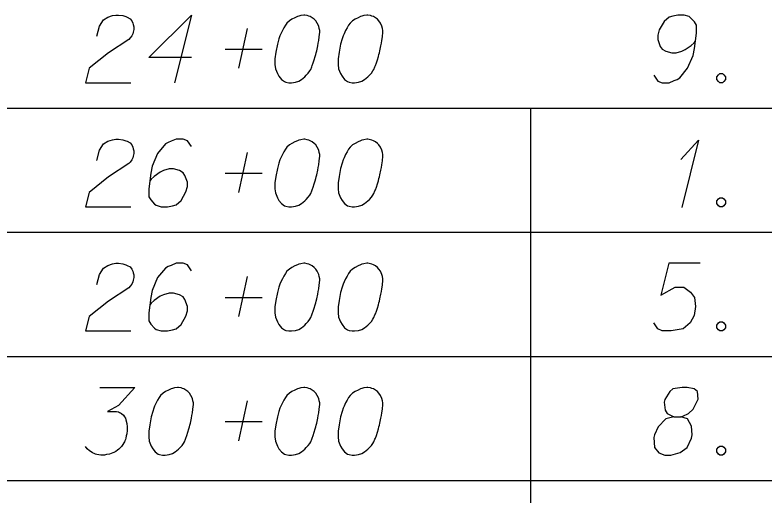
# Model space of a CAD drawing. Extents: x 2074207 to 2076812, y 516372 to 523312.
# Drawn here: x 2076345.6 to 2076398.8, y 520628.4 to 520662.5 of the extents above; entities that cross this region are included whole.
import ezdxf

# ---------------------------------------------------------------- set-up
doc = ezdxf.new("R2010")
doc.units = 0
doc.layers.add('Prop DirtTable_ Soil Test Results - Outline (Minor)', color=7, linetype='Continuous')
doc.layers.add('Prop DirtTable_ Soil Test Results - Tx (Sample Data)', color=7, linetype='Continuous')

msp = doc.modelspace()

# ---------------------------------------------------------------- linework, layer by layer
at = {"layer": 'Prop DirtTable_ Soil Test Results - Outline (Minor)'}
for p, q in [((2076260.609, 520655.933), (2076811.903, 520655.933)), ((2076382.2, 520655.933), (2076382.2, 520647.133)), ((2076260.609, 520647.133), (2076811.903, 520647.133)), ((2076260.609, 520647.133), (2076811.903, 520647.133)), ((2076382.2, 520647.133), (2076382.2, 520638.333)), ((2076260.609, 520638.333), (2076811.903, 520638.333)), ((2076260.609, 520638.333), (2076811.903, 520638.333)), ((2076382.2, 520638.333), (2076382.2, 520629.533)), ((2076260.609, 520629.533), (2076811.903, 520629.533)), ((2076260.609, 520629.533), (2076811.903, 520629.533)), ((2076382.2, 520629.533), (2076382.2, 520620.733))]:
    msp.add_line(p, q, dxfattribs=at)
at = {"layer": 'Prop DirtTable_ Soil Test Results - Tx (Sample Data)'}
for points in [[(2076351.433, 520661.02), (2076351.609, 520661.738), (2076351.892, 520662.191), (2076352.209, 520662.38), (2076352.527, 520662.494), (2076352.774, 520662.532), (2076352.95, 520662.532), (2076353.267, 520662.494), (2076353.479, 520662.418), (2076353.585, 520662.38), (2076353.797, 520662.267), (2076353.902, 520662.116), (2076353.973, 520661.965), (2076354.008, 520661.851), (2076354.043, 520661.7), (2076354.043, 520661.511), (2076354.008, 520661.322), (2076353.973, 520661.209), (2076353.902, 520661.058), (2076353.797, 520660.906), (2076353.691, 520660.793), (2076352.244, 520659.848), (2076350.869, 520658.752), (2076350.622, 520657.732), (2076353.832, 520657.732)], [(2076358.135, 520659.508), (2076355.102, 520659.508), (2076358.135, 520662.532), (2076356.936, 520657.732)], [(2076366.178, 520662.532), (2076366.108, 520662.532), (2076365.896, 520662.494), (2076365.755, 520662.456), (2076365.649, 520662.418), (2076365.473, 520662.343), (2076365.261, 520662.229), (2076365.085, 520662.116), (2076364.908, 520661.965), (2076364.803, 520661.813), (2076364.697, 520661.625), (2076364.591, 520661.436), (2076364.485, 520661.209), (2076364.415, 520661.058), (2076364.344, 520660.831), (2076364.238, 520660.453), (2076364.132, 520659.886), (2076364.062, 520659.432), (2076364.062, 520659.017), (2076364.097, 520658.714), (2076364.238, 520658.374), (2076364.344, 520658.185), (2076364.52, 520657.958), (2076364.732, 520657.807), (2076364.838, 520657.769), (2076365.049, 520657.732), (2076365.226, 520657.732), (2076365.508, 520657.769), (2076365.755, 520657.845), (2076365.931, 520657.958), (2076366.178, 520658.147), (2076366.284, 520658.261), (2076366.425, 520658.412), (2076366.531, 520658.563), (2076366.602, 520658.676), (2076366.672, 520658.865), (2076366.707, 520658.941), (2076366.778, 520659.13), (2076366.849, 520659.357), (2076366.919, 520659.584), (2076366.954, 520659.735), (2076366.99, 520659.848), (2076367.025, 520659.999), (2076367.095, 520660.339), (2076367.131, 520660.528), (2076367.166, 520660.717), (2076367.201, 520660.982), (2076367.237, 520661.322), (2076367.237, 520661.436), (2076367.201, 520661.587), (2076367.166, 520661.738), (2076367.06, 520661.965), (2076366.954, 520662.116), (2076366.849, 520662.229), (2076366.707, 520662.343), (2076366.566, 520662.418), (2076366.46, 520662.456), (2076366.355, 520662.494), (2076366.178, 520662.532)], [(2076370.658, 520662.532), (2076370.588, 520662.532), (2076370.376, 520662.494), (2076370.235, 520662.456), (2076370.129, 520662.418), (2076369.953, 520662.343), (2076369.741, 520662.229), (2076369.565, 520662.116), (2076369.388, 520661.965), (2076369.283, 520661.813), (2076369.177, 520661.625), (2076369.071, 520661.436), (2076368.965, 520661.209), (2076368.895, 520661.058), (2076368.824, 520660.831), (2076368.718, 520660.453), (2076368.612, 520659.886), (2076368.542, 520659.432), (2076368.542, 520659.017), (2076368.577, 520658.714), (2076368.718, 520658.374), (2076368.824, 520658.185), (2076369, 520657.958), (2076369.212, 520657.807), (2076369.318, 520657.769), (2076369.529, 520657.732), (2076369.706, 520657.732), (2076369.988, 520657.769), (2076370.235, 520657.845), (2076370.411, 520657.958), (2076370.658, 520658.147), (2076370.764, 520658.261), (2076370.905, 520658.412), (2076371.011, 520658.563), (2076371.082, 520658.676), (2076371.152, 520658.865), (2076371.187, 520658.941), (2076371.258, 520659.13), (2076371.329, 520659.357), (2076371.399, 520659.584), (2076371.434, 520659.735), (2076371.47, 520659.848), (2076371.505, 520659.999), (2076371.575, 520660.339), (2076371.611, 520660.528), (2076371.646, 520660.717), (2076371.681, 520660.982), (2076371.717, 520661.322), (2076371.717, 520661.436), (2076371.681, 520661.587), (2076371.646, 520661.738), (2076371.54, 520661.965), (2076371.434, 520662.116), (2076371.329, 520662.229), (2076371.187, 520662.343), (2076371.046, 520662.418), (2076370.94, 520662.456), (2076370.835, 520662.494), (2076370.658, 520662.532)], [(2076390.942, 520658.261), (2076391.224, 520657.845), (2076391.541, 520657.732), (2076392.035, 520657.732), (2076392.388, 520657.883), (2076392.6, 520657.958), (2076392.776, 520658.072), (2076393.34, 520658.752), (2076393.729, 520659.659), (2076393.834, 520660.15), (2076393.975, 520661.247), (2076393.975, 520661.813), (2076393.834, 520662.04), (2076393.552, 520662.343), (2076393.446, 520662.418), (2076393.094, 520662.532), (2076392.635, 520662.532), (2076392.282, 520662.456), (2076392.035, 520662.38), (2076391.683, 520662.078), (2076391.33, 520661.473), (2076391.224, 520661.095), (2076391.224, 520660.793), (2076391.4, 520660.302), (2076391.541, 520660.113), (2076391.788, 520659.962), (2076392.212, 520659.848), (2076392.529, 520659.848), (2076392.917, 520659.962), (2076393.164, 520660.075), (2076393.587, 520660.377), (2076393.799, 520660.566), (2076393.905, 520660.68)], [(2076361.487, 520658.752), (2076362.122, 520661.587)], [(2076360.534, 520660.113), (2076363.145, 520660.113)], [(2076395.633, 520658.374), (2076395.81, 520658.374), (2076395.916, 520658.299), (2076396.021, 520658.147), (2076396.021, 520657.958), (2076395.916, 520657.807), (2076395.81, 520657.732), (2076395.633, 520657.732), (2076395.528, 520657.807), (2076395.422, 520657.958), (2076395.422, 520658.147), (2076395.528, 520658.299), (2076395.633, 520658.374)], [(2076351.433, 520652.22), (2076351.609, 520652.938), (2076351.892, 520653.391), (2076352.209, 520653.58), (2076352.527, 520653.694), (2076352.774, 520653.732), (2076352.95, 520653.732), (2076353.267, 520653.694), (2076353.479, 520653.618), (2076353.585, 520653.58), (2076353.797, 520653.467), (2076353.902, 520653.316), (2076353.973, 520653.165), (2076354.008, 520653.051), (2076354.043, 520652.9), (2076354.043, 520652.711), (2076354.008, 520652.522), (2076353.973, 520652.409), (2076353.902, 520652.258), (2076353.797, 520652.106), (2076353.691, 520651.993), (2076352.244, 520651.048), (2076350.869, 520649.952), (2076350.622, 520648.932), (2076353.832, 520648.932)], [(2076358.135, 520653.202), (2076357.853, 520653.618), (2076357.536, 520653.732), (2076357.042, 520653.732), (2076356.689, 520653.58), (2076356.478, 520653.505), (2076356.301, 520653.391), (2076355.737, 520652.711), (2076355.349, 520651.804), (2076355.243, 520651.313), (2076355.102, 520650.217), (2076355.102, 520649.65), (2076355.243, 520649.423), (2076355.525, 520649.121), (2076355.631, 520649.045), (2076355.984, 520648.932), (2076356.442, 520648.932), (2076356.795, 520649.007), (2076357.042, 520649.083), (2076357.395, 520649.385), (2076357.747, 520649.99), (2076357.853, 520650.368), (2076357.853, 520650.67), (2076357.677, 520651.162), (2076357.536, 520651.35), (2076357.289, 520651.502), (2076356.866, 520651.615), (2076356.548, 520651.615), (2076356.16, 520651.502), (2076355.913, 520651.388), (2076355.49, 520651.086), (2076355.278, 520650.897), (2076355.172, 520650.784)], [(2076366.178, 520653.732), (2076366.108, 520653.732), (2076365.896, 520653.694), (2076365.755, 520653.656), (2076365.649, 520653.618), (2076365.473, 520653.543), (2076365.261, 520653.429), (2076365.085, 520653.316), (2076364.908, 520653.165), (2076364.803, 520653.013), (2076364.697, 520652.825), (2076364.591, 520652.636), (2076364.485, 520652.409), (2076364.415, 520652.258), (2076364.344, 520652.031), (2076364.238, 520651.653), (2076364.132, 520651.086), (2076364.062, 520650.632), (2076364.062, 520650.217), (2076364.097, 520649.914), (2076364.238, 520649.574), (2076364.344, 520649.385), (2076364.52, 520649.158), (2076364.732, 520649.007), (2076364.838, 520648.969), (2076365.049, 520648.932), (2076365.226, 520648.932), (2076365.508, 520648.969), (2076365.755, 520649.045), (2076365.931, 520649.158), (2076366.178, 520649.347), (2076366.284, 520649.461), (2076366.425, 520649.612), (2076366.531, 520649.763), (2076366.602, 520649.876), (2076366.672, 520650.065), (2076366.707, 520650.141), (2076366.778, 520650.33), (2076366.849, 520650.557), (2076366.919, 520650.784), (2076366.954, 520650.935), (2076366.99, 520651.048), (2076367.025, 520651.199), (2076367.095, 520651.539), (2076367.131, 520651.728), (2076367.166, 520651.917), (2076367.201, 520652.182), (2076367.237, 520652.522), (2076367.237, 520652.636), (2076367.201, 520652.787), (2076367.166, 520652.938), (2076367.06, 520653.165), (2076366.954, 520653.316), (2076366.849, 520653.429), (2076366.707, 520653.543), (2076366.566, 520653.618), (2076366.46, 520653.656), (2076366.355, 520653.694), (2076366.178, 520653.732)], [(2076370.658, 520653.732), (2076370.588, 520653.732), (2076370.376, 520653.694), (2076370.235, 520653.656), (2076370.129, 520653.618), (2076369.953, 520653.543), (2076369.741, 520653.429), (2076369.565, 520653.316), (2076369.388, 520653.165), (2076369.283, 520653.013), (2076369.177, 520652.825), (2076369.071, 520652.636), (2076368.965, 520652.409), (2076368.895, 520652.258), (2076368.824, 520652.031), (2076368.718, 520651.653), (2076368.612, 520651.086), (2076368.542, 520650.632), (2076368.542, 520650.217), (2076368.577, 520649.914), (2076368.718, 520649.574), (2076368.824, 520649.385), (2076369, 520649.158), (2076369.212, 520649.007), (2076369.318, 520648.969), (2076369.529, 520648.932), (2076369.706, 520648.932), (2076369.988, 520648.969), (2076370.235, 520649.045), (2076370.411, 520649.158), (2076370.658, 520649.347), (2076370.764, 520649.461), (2076370.905, 520649.612), (2076371.011, 520649.763), (2076371.082, 520649.876), (2076371.152, 520650.065), (2076371.187, 520650.141), (2076371.258, 520650.33), (2076371.329, 520650.557), (2076371.399, 520650.784), (2076371.434, 520650.935), (2076371.47, 520651.048), (2076371.505, 520651.199), (2076371.575, 520651.539), (2076371.611, 520651.728), (2076371.646, 520651.917), (2076371.681, 520652.182), (2076371.717, 520652.522), (2076371.717, 520652.636), (2076371.681, 520652.787), (2076371.646, 520652.938), (2076371.54, 520653.165), (2076371.434, 520653.316), (2076371.329, 520653.429), (2076371.187, 520653.543), (2076371.046, 520653.618), (2076370.94, 520653.656), (2076370.835, 520653.694), (2076370.658, 520653.732)], [(2076392.847, 520652.295), (2076394.117, 520653.656), (2076392.917, 520648.894)], [(2076361.487, 520649.952), (2076362.122, 520652.787)], [(2076360.534, 520651.313), (2076363.145, 520651.313)], [(2076395.633, 520649.574), (2076395.81, 520649.574), (2076395.916, 520649.499), (2076396.021, 520649.347), (2076396.021, 520649.158), (2076395.916, 520649.007), (2076395.81, 520648.932), (2076395.633, 520648.932), (2076395.528, 520649.007), (2076395.422, 520649.158), (2076395.422, 520649.347), (2076395.528, 520649.499), (2076395.633, 520649.574)], [(2076351.433, 520643.42), (2076351.609, 520644.138), (2076351.892, 520644.591), (2076352.209, 520644.78), (2076352.527, 520644.894), (2076352.774, 520644.932), (2076352.95, 520644.932), (2076353.267, 520644.894), (2076353.479, 520644.818), (2076353.585, 520644.78), (2076353.797, 520644.667), (2076353.902, 520644.516), (2076353.973, 520644.365), (2076354.008, 520644.251), (2076354.043, 520644.1), (2076354.043, 520643.911), (2076354.008, 520643.722), (2076353.973, 520643.609), (2076353.902, 520643.458), (2076353.797, 520643.306), (2076353.691, 520643.193), (2076352.244, 520642.248), (2076350.869, 520641.152), (2076350.622, 520640.132), (2076353.832, 520640.132)], [(2076358.135, 520644.402), (2076357.853, 520644.818), (2076357.536, 520644.932), (2076357.042, 520644.932), (2076356.689, 520644.78), (2076356.478, 520644.705), (2076356.301, 520644.591), (2076355.737, 520643.911), (2076355.349, 520643.004), (2076355.243, 520642.513), (2076355.102, 520641.417), (2076355.102, 520640.85), (2076355.243, 520640.623), (2076355.525, 520640.321), (2076355.631, 520640.245), (2076355.984, 520640.132), (2076356.442, 520640.132), (2076356.795, 520640.207), (2076357.042, 520640.283), (2076357.395, 520640.585), (2076357.747, 520641.19), (2076357.853, 520641.568), (2076357.853, 520641.87), (2076357.677, 520642.362), (2076357.536, 520642.55), (2076357.289, 520642.702), (2076356.866, 520642.815), (2076356.548, 520642.815), (2076356.16, 520642.702), (2076355.913, 520642.588), (2076355.49, 520642.286), (2076355.278, 520642.097), (2076355.172, 520641.984)], [(2076366.178, 520644.932), (2076366.108, 520644.932), (2076365.896, 520644.894), (2076365.755, 520644.856), (2076365.649, 520644.818), (2076365.473, 520644.743), (2076365.261, 520644.629), (2076365.085, 520644.516), (2076364.908, 520644.365), (2076364.803, 520644.213), (2076364.697, 520644.025), (2076364.591, 520643.836), (2076364.485, 520643.609), (2076364.415, 520643.458), (2076364.344, 520643.231), (2076364.238, 520642.853), (2076364.132, 520642.286), (2076364.062, 520641.832), (2076364.062, 520641.417), (2076364.097, 520641.114), (2076364.238, 520640.774), (2076364.344, 520640.585), (2076364.52, 520640.358), (2076364.732, 520640.207), (2076364.838, 520640.169), (2076365.049, 520640.132), (2076365.226, 520640.132), (2076365.508, 520640.169), (2076365.755, 520640.245), (2076365.931, 520640.358), (2076366.178, 520640.547), (2076366.284, 520640.661), (2076366.425, 520640.812), (2076366.531, 520640.963), (2076366.602, 520641.076), (2076366.672, 520641.265), (2076366.707, 520641.341), (2076366.778, 520641.53), (2076366.849, 520641.757), (2076366.919, 520641.984), (2076366.954, 520642.135), (2076366.99, 520642.248), (2076367.025, 520642.399), (2076367.095, 520642.739), (2076367.131, 520642.928), (2076367.166, 520643.117), (2076367.201, 520643.382), (2076367.237, 520643.722), (2076367.237, 520643.836), (2076367.201, 520643.987), (2076367.166, 520644.138), (2076367.06, 520644.365), (2076366.954, 520644.516), (2076366.849, 520644.629), (2076366.707, 520644.743), (2076366.566, 520644.818), (2076366.46, 520644.856), (2076366.355, 520644.894), (2076366.178, 520644.932)], [(2076370.658, 520644.932), (2076370.588, 520644.932), (2076370.376, 520644.894), (2076370.235, 520644.856), (2076370.129, 520644.818), (2076369.953, 520644.743), (2076369.741, 520644.629), (2076369.565, 520644.516), (2076369.388, 520644.365), (2076369.283, 520644.213), (2076369.177, 520644.025), (2076369.071, 520643.836), (2076368.965, 520643.609), (2076368.895, 520643.458), (2076368.824, 520643.231), (2076368.718, 520642.853), (2076368.612, 520642.286), (2076368.542, 520641.832), (2076368.542, 520641.417), (2076368.577, 520641.114), (2076368.718, 520640.774), (2076368.824, 520640.585), (2076369, 520640.358), (2076369.212, 520640.207), (2076369.318, 520640.169), (2076369.529, 520640.132), (2076369.706, 520640.132), (2076369.988, 520640.169), (2076370.235, 520640.245), (2076370.411, 520640.358), (2076370.658, 520640.547), (2076370.764, 520640.661), (2076370.905, 520640.812), (2076371.011, 520640.963), (2076371.082, 520641.076), (2076371.152, 520641.265), (2076371.187, 520641.341), (2076371.258, 520641.53), (2076371.329, 520641.757), (2076371.399, 520641.984), (2076371.434, 520642.135), (2076371.47, 520642.248), (2076371.505, 520642.399), (2076371.575, 520642.739), (2076371.611, 520642.928), (2076371.646, 520643.117), (2076371.681, 520643.382), (2076371.717, 520643.722), (2076371.717, 520643.836), (2076371.681, 520643.987), (2076371.646, 520644.138), (2076371.54, 520644.365), (2076371.434, 520644.516), (2076371.329, 520644.629), (2076371.187, 520644.743), (2076371.046, 520644.818), (2076370.94, 520644.856), (2076370.835, 520644.894), (2076370.658, 520644.932)], [(2076394.222, 520644.932), (2076392, 520644.932), (2076391.436, 520642.664), (2076392.459, 520643.231), (2076393.058, 520643.231), (2076393.552, 520642.891), (2076393.834, 520642.513), (2076393.905, 520641.87), (2076393.799, 520641.228), (2076393.517, 520640.699), (2076393.023, 520640.283), (2076392.176, 520640.132), (2076391.541, 520640.132), (2076391.224, 520640.283), (2076390.942, 520640.699)], [(2076361.487, 520641.152), (2076362.122, 520643.987)], [(2076360.534, 520642.513), (2076363.145, 520642.513)], [(2076395.633, 520640.774), (2076395.81, 520640.774), (2076395.916, 520640.699), (2076396.021, 520640.547), (2076396.021, 520640.358), (2076395.916, 520640.207), (2076395.81, 520640.132), (2076395.633, 520640.132), (2076395.528, 520640.207), (2076395.422, 520640.358), (2076395.422, 520640.547), (2076395.528, 520640.699), (2076395.633, 520640.774)], [(2076351.645, 520636.132), (2076354.114, 520636.132), (2076352.95, 520634.847), (2076352.174, 520634.431), (2076352.809, 520634.431), (2076352.95, 520634.393), (2076353.02, 520634.355), (2076353.091, 520634.317), (2076353.162, 520634.28), (2076353.303, 520634.166), (2076353.373, 520634.053), (2076353.444, 520633.939), (2076353.479, 520633.826), (2076353.55, 520633.562), (2076353.585, 520633.335), (2076353.585, 520633.221), (2076353.585, 520633.07), (2076353.55, 520632.843), (2076353.514, 520632.692), (2076353.479, 520632.541), (2076353.444, 520632.428), (2076353.409, 520632.352), (2076353.373, 520632.276), (2076353.338, 520632.201), (2076353.267, 520632.087), (2076353.162, 520631.936), (2076353.056, 520631.823), (2076352.985, 520631.747), (2076352.879, 520631.672), (2076352.774, 520631.596), (2076352.632, 520631.521), (2076352.562, 520631.483), (2076352.315, 520631.407), (2076352.103, 520631.369), (2076351.962, 520631.332), (2076351.715, 520631.332), (2076351.433, 520631.369), (2076351.327, 520631.407), (2076351.221, 520631.445), (2076351.116, 520631.483), (2076351.01, 520631.558), (2076350.904, 520631.634), (2076350.728, 520631.785), (2076350.622, 520631.936)], [(2076357.218, 520636.132), (2076357.148, 520636.132), (2076356.936, 520636.094), (2076356.795, 520636.056), (2076356.689, 520636.018), (2076356.513, 520635.943), (2076356.301, 520635.829), (2076356.125, 520635.716), (2076355.948, 520635.565), (2076355.843, 520635.413), (2076355.737, 520635.225), (2076355.631, 520635.036), (2076355.525, 520634.809), (2076355.455, 520634.658), (2076355.384, 520634.431), (2076355.278, 520634.053), (2076355.172, 520633.486), (2076355.102, 520633.032), (2076355.102, 520632.617), (2076355.137, 520632.314), (2076355.278, 520631.974), (2076355.384, 520631.785), (2076355.56, 520631.558), (2076355.772, 520631.407), (2076355.878, 520631.369), (2076356.089, 520631.332), (2076356.266, 520631.332), (2076356.548, 520631.369), (2076356.795, 520631.445), (2076356.971, 520631.558), (2076357.218, 520631.747), (2076357.324, 520631.861), (2076357.465, 520632.012), (2076357.571, 520632.163), (2076357.642, 520632.276), (2076357.712, 520632.465), (2076357.747, 520632.541), (2076357.818, 520632.73), (2076357.889, 520632.957), (2076357.959, 520633.184), (2076357.994, 520633.335), (2076358.03, 520633.448), (2076358.065, 520633.599), (2076358.135, 520633.939), (2076358.171, 520634.128), (2076358.206, 520634.317), (2076358.241, 520634.582), (2076358.277, 520634.922), (2076358.277, 520635.036), (2076358.241, 520635.187), (2076358.206, 520635.338), (2076358.1, 520635.565), (2076357.994, 520635.716), (2076357.889, 520635.829), (2076357.747, 520635.943), (2076357.606, 520636.018), (2076357.5, 520636.056), (2076357.395, 520636.094), (2076357.218, 520636.132)], [(2076366.178, 520636.132), (2076366.108, 520636.132), (2076365.896, 520636.094), (2076365.755, 520636.056), (2076365.649, 520636.018), (2076365.473, 520635.943), (2076365.261, 520635.829), (2076365.085, 520635.716), (2076364.908, 520635.565), (2076364.803, 520635.413), (2076364.697, 520635.225), (2076364.591, 520635.036), (2076364.485, 520634.809), (2076364.415, 520634.658), (2076364.344, 520634.431), (2076364.238, 520634.053), (2076364.132, 520633.486), (2076364.062, 520633.032), (2076364.062, 520632.617), (2076364.097, 520632.314), (2076364.238, 520631.974), (2076364.344, 520631.785), (2076364.52, 520631.558), (2076364.732, 520631.407), (2076364.838, 520631.369), (2076365.049, 520631.332), (2076365.226, 520631.332), (2076365.508, 520631.369), (2076365.755, 520631.445), (2076365.931, 520631.558), (2076366.178, 520631.747), (2076366.284, 520631.861), (2076366.425, 520632.012), (2076366.531, 520632.163), (2076366.602, 520632.276), (2076366.672, 520632.465), (2076366.707, 520632.541), (2076366.778, 520632.73), (2076366.849, 520632.957), (2076366.919, 520633.184), (2076366.954, 520633.335), (2076366.99, 520633.448), (2076367.025, 520633.599), (2076367.095, 520633.939), (2076367.131, 520634.128), (2076367.166, 520634.317), (2076367.201, 520634.582), (2076367.237, 520634.922), (2076367.237, 520635.036), (2076367.201, 520635.187), (2076367.166, 520635.338), (2076367.06, 520635.565), (2076366.954, 520635.716), (2076366.849, 520635.829), (2076366.707, 520635.943), (2076366.566, 520636.018), (2076366.46, 520636.056), (2076366.355, 520636.094), (2076366.178, 520636.132)], [(2076370.658, 520636.132), (2076370.588, 520636.132), (2076370.376, 520636.094), (2076370.235, 520636.056), (2076370.129, 520636.018), (2076369.953, 520635.943), (2076369.741, 520635.829), (2076369.565, 520635.716), (2076369.388, 520635.565), (2076369.283, 520635.413), (2076369.177, 520635.225), (2076369.071, 520635.036), (2076368.965, 520634.809), (2076368.895, 520634.658), (2076368.824, 520634.431), (2076368.718, 520634.053), (2076368.612, 520633.486), (2076368.542, 520633.032), (2076368.542, 520632.617), (2076368.577, 520632.314), (2076368.718, 520631.974), (2076368.824, 520631.785), (2076369, 520631.558), (2076369.212, 520631.407), (2076369.318, 520631.369), (2076369.529, 520631.332), (2076369.706, 520631.332), (2076369.988, 520631.369), (2076370.235, 520631.445), (2076370.411, 520631.558), (2076370.658, 520631.747), (2076370.764, 520631.861), (2076370.905, 520632.012), (2076371.011, 520632.163), (2076371.082, 520632.276), (2076371.152, 520632.465), (2076371.187, 520632.541), (2076371.258, 520632.73), (2076371.329, 520632.957), (2076371.399, 520633.184), (2076371.434, 520633.335), (2076371.47, 520633.448), (2076371.505, 520633.599), (2076371.575, 520633.939), (2076371.611, 520634.128), (2076371.646, 520634.317), (2076371.681, 520634.582), (2076371.717, 520634.922), (2076371.717, 520635.036), (2076371.681, 520635.187), (2076371.646, 520635.338), (2076371.54, 520635.565), (2076371.434, 520635.716), (2076371.329, 520635.829), (2076371.187, 520635.943), (2076371.046, 520636.018), (2076370.94, 520636.056), (2076370.835, 520636.094), (2076370.658, 520636.132)], [(2076392.353, 520634.053), (2076392.847, 520634.053), (2076392.988, 520634.091), (2076393.411, 520634.28), (2076393.729, 520634.582), (2076394.081, 520635.3), (2076394.046, 520635.829), (2076393.799, 520636.018), (2076393.305, 520636.132), (2076392.952, 520636.132), (2076392.282, 520636.018), (2076392.071, 520635.829), (2076391.718, 520635.262), (2076391.683, 520635.073), (2076391.753, 520634.506), (2076391.894, 520634.28), (2076392.353, 520634.053), (2076391.788, 520633.902), (2076391.259, 520633.335), (2076390.977, 520632.768), (2076390.942, 520632.579), (2076390.977, 520631.861), (2076391.295, 520631.483), (2076391.718, 520631.332), (2076392.141, 520631.332), (2076392.811, 520631.521), (2076393.305, 520631.861), (2076393.623, 520632.541), (2076393.658, 520632.768), (2076393.623, 520633.373), (2076393.34, 520633.902), (2076392.847, 520634.053)], [(2076361.487, 520632.352), (2076362.122, 520635.187)], [(2076360.534, 520633.713), (2076363.145, 520633.713)], [(2076395.633, 520631.974), (2076395.81, 520631.974), (2076395.916, 520631.899), (2076396.021, 520631.747), (2076396.021, 520631.558), (2076395.916, 520631.407), (2076395.81, 520631.332), (2076395.633, 520631.332), (2076395.528, 520631.407), (2076395.422, 520631.558), (2076395.422, 520631.747), (2076395.528, 520631.899), (2076395.633, 520631.974)]]:
    msp.add_lwpolyline(points, dxfattribs=at)

doc.saveas('drawing.dxf')
